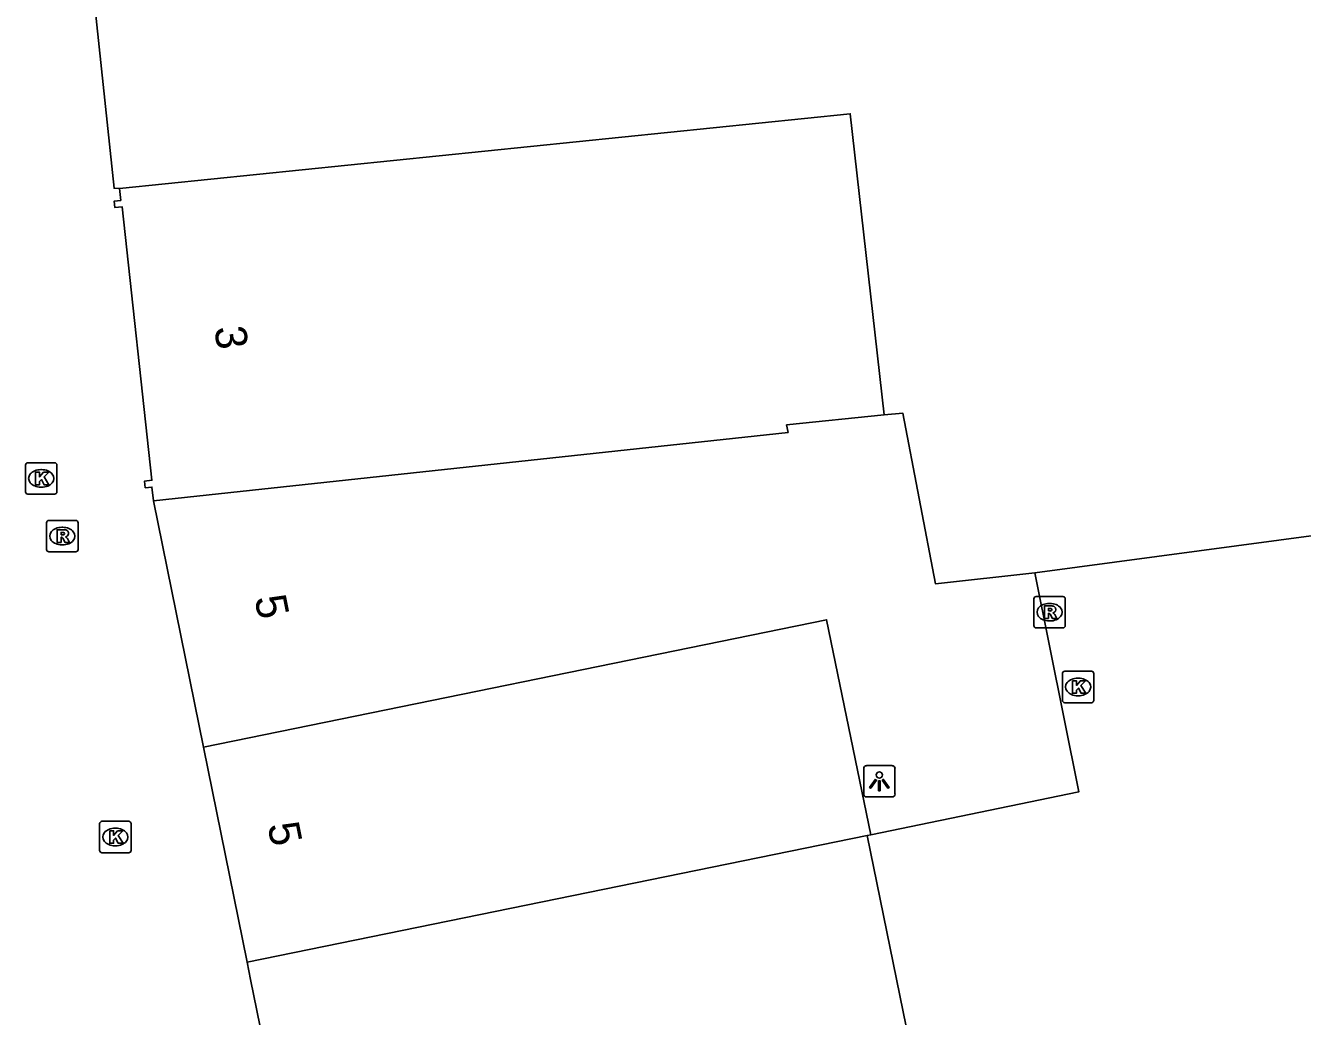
# Model space of a CAD drawing. Extents: x 161087 to 161922, y 382574 to 383873.
# Drawn here: x 161238.56 to 161279.2, y 383511.19 to 383542.73 of the extents above; entities that cross this region are included whole.
import ezdxf

# ---------------------------------------------------------------- set-up
doc = ezdxf.new("R2010")
doc.units = 0
for name, color, linetype in [('IMGEO_Kolk', 7, 'Continuous'), ('IMGEO_Lichtpunt', 7, 'Continuous'), ('IMGEO_Pand', 7, 'Continuous'), ('IMGEO_Pand_nummerreeks', 7, 'Continuous'), ('IMGEO_Rioolput', 7, 'Continuous')]:
    doc.layers.add(name, color=color, linetype=linetype)

msp = doc.modelspace()

# ---------------------------------------------------------------- linework, layer by layer
at = {"layer": 'IMGEO_Kolk'}
for p, q in [((161238.561, 383527.89), (161238.561, 383528.742)), ((161238.636, 383528.816), (161239.488, 383528.816)), ((161239.049, 383528.596), (161239.074, 383528.596)), ((161239.562, 383528.742), (161239.562, 383527.89)), ((161239.488, 383527.816), (161238.636, 383527.816)), ((161239.072, 383528.036), (161239.047, 383528.036)), ((161271.56, 383521.25), (161271.56, 383522.102)), ((161271.635, 383522.176), (161272.487, 383522.176)), ((161272.561, 383522.102), (161272.561, 383521.25)), ((161272.048, 383521.956), (161272.073, 383521.956)), ((161272.071, 383521.396), (161272.046, 383521.396)), ((161272.487, 383521.176), (161271.635, 383521.176)), ((161240.919, 383516.473), (161240.919, 383517.325)), ((161240.994, 383517.399), (161241.846, 383517.399)), ((161241.407, 383517.179), (161241.432, 383517.179)), ((161241.92, 383517.325), (161241.92, 383516.473)), ((161241.846, 383516.399), (161240.994, 383516.399)), ((161241.43, 383516.619), (161241.405, 383516.619))]:
    msp.add_line(p, q, dxfattribs=at)
for points in [[(161238.561, 383527.89), (161238.561, 383528.742)], [(161238.636, 383528.816), (161239.488, 383528.816)], [(161239.562, 383528.742), (161239.562, 383527.89)], [(161238.882, 383528.516), (161239.005, 383528.516), (161239.005, 383528.365), (161239.135, 383528.516), (161239.299, 383528.516), (161239.153, 383528.365), (161239.306, 383528.116), (161239.154, 383528.116), (161239.069, 383528.28), (161239.005, 383528.213), (161239.005, 383528.116), (161238.882, 383528.116), (161238.882, 383528.516)], [(161239.488, 383527.816), (161238.636, 383527.816)], [(161271.56, 383521.25), (161271.56, 383522.102)], [(161271.635, 383522.176), (161272.487, 383522.176)], [(161272.561, 383522.102), (161272.561, 383521.25)], [(161271.881, 383521.876), (161272.004, 383521.876), (161272.004, 383521.725), (161272.134, 383521.876), (161272.298, 383521.876), (161272.152, 383521.725), (161272.305, 383521.476), (161272.153, 383521.476), (161272.068, 383521.64), (161272.004, 383521.573), (161272.004, 383521.476), (161271.881, 383521.476), (161271.881, 383521.876)], [(161272.487, 383521.176), (161271.635, 383521.176)], [(161240.919, 383516.473), (161240.919, 383517.325)], [(161240.994, 383517.399), (161241.846, 383517.399)], [(161241.92, 383517.325), (161241.92, 383516.473)], [(161241.24, 383517.099), (161241.363, 383517.099), (161241.363, 383516.948), (161241.493, 383517.099), (161241.657, 383517.099), (161241.511, 383516.948), (161241.664, 383516.699), (161241.512, 383516.699), (161241.427, 383516.863), (161241.363, 383516.796), (161241.363, 383516.699), (161241.24, 383516.699), (161241.24, 383517.099)], [(161241.846, 383516.399), (161240.994, 383516.399)]]:
    msp.add_lwpolyline(points, dxfattribs=at)
for centre, start, end in [((161238.638, 383528.74), 91.552, 178.448), ((161238.638, 383528.74), 91.552, 178.448), ((161239.486, 383528.74), 1.552, 88.448), ((161239.486, 383528.74), 1.552, 88.448), ((161238.638, 383527.892), 181.552, 268.448), ((161238.638, 383527.892), 181.552, 268.448), ((161239.486, 383527.892), 271.552, 358.448), ((161239.486, 383527.892), 271.552, 358.448), ((161271.637, 383522.1), 91.552, 178.448), ((161271.637, 383522.1), 91.552, 178.448), ((161272.485, 383522.1), 1.552, 88.448), ((161272.485, 383522.1), 1.552, 88.448), ((161271.637, 383521.252), 181.552, 268.448), ((161271.637, 383521.252), 181.552, 268.448), ((161272.485, 383521.252), 271.552, 358.448), ((161272.485, 383521.252), 271.552, 358.448), ((161240.996, 383517.323), 91.552, 178.448), ((161240.996, 383517.323), 91.552, 178.448), ((161241.844, 383517.323), 1.552, 88.448), ((161241.844, 383517.323), 1.552, 88.448), ((161240.996, 383516.475), 181.552, 268.448), ((161240.996, 383516.475), 181.552, 268.448), ((161241.844, 383516.475), 271.552, 358.448), ((161241.844, 383516.475), 271.552, 358.448)]:
    msp.add_arc(centre, 0.0765, start, end, dxfattribs=at)
for centre, major_axis, ratio, start_param, end_param in [((161239.048, 383528.316), (-0.387, 0.002), 0.722429, 4.712389, 7.853982), ((161239.073, 383528.316), (-0.39, 0.002), 0.717154, 1.570796, 4.712389), ((161272.047, 383521.676), (-0.387, 0.002), 0.722429, 4.712389, 7.853982), ((161272.072, 383521.676), (-0.39, 0.002), 0.717154, 1.570796, 4.712389), ((161241.406, 383516.899), (-0.387, 0.002), 0.722429, 4.712389, 7.853982), ((161241.431, 383516.899), (-0.39, 0.002), 0.717154, 1.570796, 4.712389)]:
    msp.add_ellipse(centre, major_axis=major_axis, ratio=ratio, start_param=start_param, end_param=end_param, dxfattribs=at)
at = {"layer": 'IMGEO_Lichtpunt'}
for p, q in [((161265.236, 383519.076), (161265.236, 383518.269)), ((161265.236, 383519.076), (161265.236, 383518.269)), ((161266.138, 383519.171), (161265.33, 383519.171)), ((161266.138, 383519.171), (161265.33, 383519.171)), ((161266.232, 383518.269), (161266.232, 383519.076)), ((161266.232, 383518.269), (161266.232, 383519.076)), ((161265.33, 383518.175), (161266.138, 383518.175)), ((161265.33, 383518.175), (161266.138, 383518.175))]:
    msp.add_line(p, q, dxfattribs=at)
for points in [[(161265.61, 383518.74), (161265.649, 383518.712), (161265.461, 383518.45), (161265.423, 383518.477), (161265.61, 383518.74)], [(161265.712, 383518.692), (161265.759, 383518.692), (161265.759, 383518.37), (161265.712, 383518.37), (161265.712, 383518.692)], [(161265.822, 383518.712), (161265.86, 383518.739), (161266.047, 383518.477), (161266.008, 383518.449), (161265.822, 383518.712)]]:
    msp.add_lwpolyline(points, dxfattribs=at)
msp.add_circle((161265.735, 383518.874), 0.0994, dxfattribs=at)
for centre, start, end in [((161265.33, 383519.076), 90, 180), ((161265.33, 383519.076), 90, 180), ((161266.138, 383519.076), 0, 90), ((161266.138, 383519.076), 0, 90), ((161265.33, 383518.269), 180, 270), ((161265.33, 383518.269), 180, 270), ((161266.138, 383518.269), 270, 0), ((161266.138, 383518.269), 270, 360)]:
    msp.add_arc(centre, 0.0946, start, end, dxfattribs=at)
at = {"layer": 'IMGEO_Pand'}
for points in [[(161241.552, 383537.541), (161241.38, 383537.555), (161239.708, 383553.373)], [(161265.891, 383530.338), (161264.806, 383539.926), (161241.552, 383537.541)], [(161241.552, 383537.541), (161241.592, 383537.168), (161241.384, 383537.146), (161241.406, 383536.937), (161241.64, 383536.962), (161242.585, 383528.259), (161242.351, 383528.233), (161242.374, 383528.02), (161242.583, 383528.042), (161242.631, 383527.6)], [(161242.631, 383527.6), (161262.831, 383529.779), (161262.782, 383530.019), (161265.891, 383530.338)], [(161270.679, 383525.311), (161267.523, 383524.955), (161266.48, 383530.398), (161265.891, 383530.338)], [(161244.224, 383519.76), (161242.631, 383527.6)], [(161284.869, 383527.208), (161270.679, 383525.311)], [(161265.46, 383516.97), (161272.08, 383518.336), (161270.679, 383525.311)], [(161244.224, 383519.76), (161264.055, 383523.817), (161265.46, 383516.97)], [(161245.616, 383512.91), (161244.224, 383519.76)], [(161245.616, 383512.91), (161265.343, 383516.946)], [(161265.343, 383516.946), (161265.46, 383516.97)], [(161268.558, 383501.196), (161265.343, 383516.946)], [(161248.83, 383497.16), (161248.747, 383497.567), (161248.25, 383500), (161245.726, 383512.367), (161245.616, 383512.91)]]:
    msp.add_lwpolyline(points, dxfattribs=at)
at = {"layer": 'IMGEO_Rioolput'}
for p, q in [((161239.306, 383526.98), (161240.158, 383526.98)), ((161239.231, 383526.054), (161239.231, 383526.906)), ((161239.719, 383526.76), (161239.744, 383526.76)), ((161240.232, 383526.906), (161240.232, 383526.054)), ((161239.742, 383526.2), (161239.717, 383526.2)), ((161240.158, 383525.98), (161239.306, 383525.98)), ((161270.652, 383523.631), (161270.652, 383524.483)), ((161270.727, 383524.557), (161271.579, 383524.557)), ((161271.653, 383524.483), (161271.653, 383523.631)), ((161271.14, 383524.337), (161271.165, 383524.337)), ((161271.163, 383523.777), (161271.138, 383523.777)), ((161271.579, 383523.557), (161270.727, 383523.557))]:
    msp.add_line(p, q, dxfattribs=at)
for points in [[(161239.306, 383526.98), (161240.158, 383526.98)], [(161239.231, 383526.054), (161239.231, 383526.906)], [(161239.82, 383526.678), (161239.568, 383526.68), (161239.568, 383526.28)], [(161239.746, 383526.599), (161239.692, 383526.599), (161239.692, 383526.518)], [(161239.692, 383526.518), (161239.744, 383526.518)], [(161240.232, 383526.906), (161240.232, 383526.054)], [(161239.568, 383526.28), (161239.692, 383526.28), (161239.692, 383526.442), (161239.703, 383526.442)], [(161239.75, 383526.413), (161239.821, 383526.28), (161239.961, 383526.28), (161239.896, 383526.406)], [(161240.158, 383525.98), (161239.306, 383525.98)], [(161270.652, 383523.631), (161270.652, 383524.483)], [(161270.727, 383524.557), (161271.579, 383524.557)], [(161271.653, 383524.483), (161271.653, 383523.631)], [(161271.241, 383524.255), (161270.989, 383524.257), (161270.989, 383523.857)], [(161271.167, 383524.176), (161271.113, 383524.176), (161271.113, 383524.095)], [(161271.113, 383524.095), (161271.165, 383524.095)], [(161270.989, 383523.857), (161271.113, 383523.857), (161271.113, 383524.019), (161271.124, 383524.019)], [(161271.171, 383523.99), (161271.242, 383523.857), (161271.382, 383523.857), (161271.317, 383523.983)], [(161271.579, 383523.557), (161270.727, 383523.557)]]:
    msp.add_lwpolyline(points, dxfattribs=at)
for centre, radius, start, end in [((161239.308, 383526.904), 0.0765, 91.552, 178.448), ((161239.308, 383526.904), 0.0765, 91.552, 178.448), ((161240.156, 383526.904), 0.0765, 1.552, 88.448), ((161240.156, 383526.904), 0.0765, 1.552, 88.448), ((161239.728, 383526.707), 0.19, 274.7715, 282.9687), ((161239.752, 383526.503), 0.0964, 77.0061, 93.1865), ((161239.766, 383526.56), 0.0378, 276.6634, 79.6772), ((161239.819, 383526.568), 0.109, 350.3612, 89.416), ((161239.817, 383526.568), 0.112, 277.5842, 350.9817), ((161239.702, 383526.389), 0.0533, 26.0293, 88.6989), ((161239.801, 383526.353), 0.108, 29.5134, 73.7905), ((161239.308, 383526.056), 0.0765, 181.552, 268.448), ((161239.308, 383526.056), 0.0765, 181.552, 268.448), ((161240.156, 383526.056), 0.0765, 271.552, 358.448), ((161240.156, 383526.056), 0.0765, 271.552, 358.448), ((161270.729, 383524.481), 0.0765, 91.552, 178.448), ((161270.729, 383524.481), 0.0765, 91.552, 178.448), ((161271.577, 383524.481), 0.0765, 1.552, 88.448), ((161271.577, 383524.481), 0.0765, 1.552, 88.448), ((161271.149, 383524.284), 0.19, 274.7715, 282.9687), ((161271.173, 383524.08), 0.0964, 77.0061, 93.1865), ((161271.187, 383524.137), 0.0378, 276.6634, 79.6772), ((161271.24, 383524.145), 0.109, 350.3612, 89.416), ((161271.238, 383524.145), 0.112, 277.5842, 350.9817), ((161271.123, 383523.966), 0.0533, 26.0293, 88.6989), ((161271.222, 383523.93), 0.108, 29.5134, 73.7905), ((161270.729, 383523.633), 0.0765, 181.552, 268.448), ((161270.729, 383523.633), 0.0765, 181.552, 268.448), ((161271.577, 383523.633), 0.0765, 271.552, 358.448), ((161271.577, 383523.633), 0.0765, 271.552, 358.448)]:
    msp.add_arc(centre, radius, start, end, dxfattribs=at)
for centre, major_axis, ratio, start_param, end_param in [((161239.718, 383526.48), (-0.387, 0.002), 0.722429, 4.712389, 7.853982), ((161239.743, 383526.48), (-0.39, 0.002), 0.717154, 1.570796, 4.712389), ((161271.139, 383524.057), (-0.387, 0.002), 0.722429, 4.712389, 7.853982), ((161271.164, 383524.057), (-0.39, 0.002), 0.717154, 1.570796, 4.712389)]:
    msp.add_ellipse(centre, major_axis=major_axis, ratio=ratio, start_param=start_param, end_param=end_param, dxfattribs=at)

# ---------------------------------------------------------------- texts
at = {"layer": 'IMGEO_Pand_nummerreeks'}
for s, rotation, p in [('3', 276.0789, (161244.578, 383533.125)), ('5', 281.3615, (161245.844, 383524.51)), ('5', 281.2871, (161246.259, 383517.28))]:
    msp.add_text(s, height=1, rotation=rotation, dxfattribs=at).set_placement(p)

doc.saveas('drawing.dxf')
